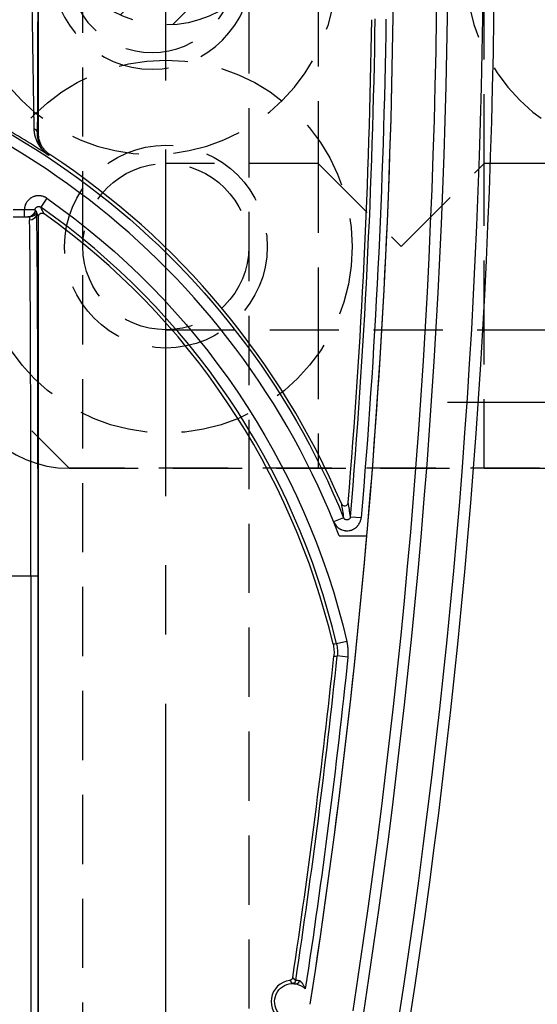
# Model space of a CAD drawing. Extents: x 2651 to 11825, y -3833 to 1075.
# Tile 319 of 656: x 4129 to 4147, y 448 to 484. Entities that reach past the tile are written whole.
import ezdxf

# ---------------------------------------------------------------- set-up
doc = ezdxf.new("R2010")
doc.units = 0
doc.header["$LTSCALE"] = 10
for name, pattern in [('CENTER', [2, 1.25, -0.25, 0.25, -0.25]), ('DASHED', [0.75, 0.5, -0.25]), ('HIDDEN', [0.375, 0.25, -0.125])]:
    doc.linetypes.add(name, pattern=pattern)
doc.layers.get('0').update_dxf_attribs({"linetype": 'CONTINUOUS'})
doc.layers.get('Defpoints').update_dxf_attribs({"linetype": 'CONTINUOUS'})
for name, color, linetype in [('1', 7, 'CONTINUOUS'), ('111', 7, 'CONTINUOUS'), ('204', 7, 'CONTINUOUS'), ('COOL', 150, 'HIDDEN'), ('DIM', 3, 'CONTINUOUS'), ('LAYER_103', 7, 'CONTINUOUS')]:
    doc.layers.add(name, color=color, linetype=linetype)
doc.styles.get("Standard").update_dxf_attribs({"font": 'romans.shx'})
doc.dimstyles.new('MM& INCH5', dxfattribs={"dimtxt": 5, "dimasz": 2.5, "dimexe": 1, "dimexo": 0.5, "dimtad": 0, "dimrnd": 1.38778e-17, "dimzin": 9, "dimdsep": 46, "dimtxsty": 'Standard', "dimblk": 'CLOSED', "dimcen": 0, "dimclrd": 3, "dimclre": 3, "dimclrt": 3, "dimazin": 2, "dimtfac": 0.75, "dimtofl": 0, "dimtmove": 0, "dimatfit": 3, "dimfxl": 0, "dimtolj": 1, "dimarcsym": 0})

# ---------------------------------------------------------------- blocks, each defined once
blk = doc.blocks.new('DSD')
at = {"layer": '1', "color": 7, "linetype": 'Continuous'}
for p, q in [((503.222, 511.076), (503.222, 526.911)), ((502.312, 508.067), (502.711, 508.067)), ((503.222, 464.844), (503.222, 508.076))]:
    blk.add_line(p, q, dxfattribs=at)
at = {"layer": '1', "color": 252, "linetype": 'Continuous'}
for p, q in [((503.222, 511.076), (503.189, 511.058)), ((503.586, 510.294), (503.63, 510.319)), ((503.526, 508.737), (503.303, 508.419)), ((502.711, 508.326), (502.312, 508.326)), ((502.711, 508.067), (502.711, 508.326)), ((514.243, 497.209), (513.883, 497.063)), ((514.492, 497.247), (514.879, 497.214)), ((501.969, 495.113), (502.947, 495.113)), ((502.947, 495.113), (502.947, 477.638)), ((502.947, 495.113), (503.206, 495.113)), ((503.206, 477.638), (503.206, 495.113)), ((514.366, 492.744), (513.988, 492.655)), ((514.402, 492.182), (514.015, 492.223))]:
    blk.add_line(p, q, dxfattribs=at)
at = {"layer": '1', "color": 110, "linetype": 'Continuous'}
blk.add_line((514.084, 496.554), (515.084, 496.554), dxfattribs=at)
at = {"layer": '1', "color": 252, "linetype": 'Continuous', "extrusion": (0, 0, -1)}
for centre, radius, start, end in [((-258.538, 518.994), 259.469, 171.21206, 188.78794), ((-258.538, 518.994), 257.265, 180.84383, 184.85635), ((-487.959, 486.516), 28.376, 96.2147, 157.8612), ((-487.959, 486.516), 27.132, 125.0137, 166.7286), ((-258.538, 518.994), 257.265, 185.98213, 188.67217)]:
    blk.add_arc(centre, radius, start, end, dxfattribs=at)
at = {"layer": '1', "color": 252, "linetype": 'Continuous'}
for centre, radius, start, end in [((258.538, 518.994), 260.764, 351.21206, 8.78754), ((258.538, 518.994), 257.526, 351.21206, 8.78794), ((258.538, 518.994), 256.876, 355.14365, 359.15617), ((487.959, 486.516), 26.743, 13.2714, 54.9863), ((258.538, 518.994), 256.876, 351.38336, 354.01787)]:
    blk.add_arc(centre, radius, start, end, dxfattribs=at)
at = {"layer": '1', "color": 7, "linetype": 'Continuous', "extrusion": (0, 0, -1)}
for centre, radius, start, end in [((-258.538, 518.994), 261.153, 171.21206, 188.78794), ((-258.538, 518.994), 259.08, 171.21206, 188.78794), ((-512.4, 479.749), 0.648, 276.418, 102.0087), ((-512.4, 479.749), 0.648, 102.0087, 135.4131)]:
    blk.add_arc(centre, radius, start, end, dxfattribs=at)
at = {"layer": '1', "color": 110, "linetype": 'Continuous'}
for centre, radius, start, end in [((258.538, 518.994), 257.526, 351.21206, 0), ((487.959, 486.516), 27.988, 21.018, 83.7852)]:
    blk.add_arc(centre, radius, start, end, dxfattribs=at)
at = {"layer": '1', "color": 7, "linetype": 'Continuous'}
for centre, radius, start, end in [((258.538, 518.994), 256.753, 355.25578, 359.1496), ((487.959, 486.516), 28.454, 56.6874, 60.8315), ((487.959, 486.516), 28.499, 23.1464, 56.6401), ((487.959, 486.516), 26.62, 13.3184, 54.4749), ((258.538, 518.994), 256.753, 351.40512, 354.0132), ((512.4, 479.749), 0.772, 97.6644, 243.8079)]:
    blk.add_arc(centre, radius, start, end, dxfattribs=at)
at = {"layer": '1', "color": 252, "linetype": 'Continuous', "extrusion": (0, 0, -1)}
for centre, major_axis, ratio, start_param, end_param in [((502.93, 511.058), (0.259, -0.002), 0.892611, 5.202832, 6.273506), ((502.841, 508.326), (0, -0.259), 0.999989, 4.746385, 6.283185), ((502.897, 508.203), (-0.259, -0.008), 0.990677, 3.173626, 4.743828), ((502.905, 508.326), (0, -0.259), 0.999977, 4.993749, 6.283185), ((512.387, 480.528), (0.0975, 0.0853), 0.999984, 0.869298, 2.272295)]:
    blk.add_ellipse(centre, major_axis=major_axis, ratio=ratio, start_param=start_param, end_param=end_param, dxfattribs=at)
at = {"layer": '1', "color": 252, "linetype": 'Continuous'}
blk.add_ellipse((503.149, 495.113), major_axis=(0, 13.213), ratio=0.004363, start_param=4.712389, end_param=6.146594, dxfattribs=at)
at = {"layer": '1', "color": 7, "linetype": 'Continuous'}
blk.add_ellipse((502.89, 495.113), major_axis=(0, 12.954), ratio=0.004451, start_param=4.712389, end_param=6.146594, dxfattribs=at)
at = {"layer": '1', "color": 7, "linetype": 'Continuous', "extrusion": (0, 0, -1)}
blk.add_ellipse((512.562, 480.509), major_axis=(-0.027, -0.127), ratio=0.659458, start_param=4.670772, end_param=6.277381, dxfattribs=at)
at = {"layer": '1', "color": 7, "linetype": 'Continuous'}
for points, knots in [([(502.947, 518.039), (502.95, 517.867), (502.955, 517.524), (502.961, 517.183), (502.964, 516.97), (502.965, 516.927), (502.966, 516.842), (502.968, 516.715), (502.97, 516.589), (502.974, 516.338), (502.979, 516.006), (502.987, 515.517), (502.992, 515.197), (502.997, 514.88), (503, 514.724), (503.002, 514.549), (503.003, 514.53), (503.003, 514.491), (503.004, 514.433), (503.006, 514.299), (503.008, 514.186), (503.012, 513.962), (503.017, 513.67), (503.021, 513.391), (503.025, 513.118), (503.028, 512.985), (503.031, 512.79), (503.032, 512.726), (503.033, 512.647), (503.033, 512.631), (503.034, 512.6), (503.034, 512.553), (503.037, 512.384), (503.039, 512.238), (503.043, 512.014), (503.044, 511.907), (503.047, 511.754), (503.047, 511.704), (503.048, 511.644), (503.048, 511.632), (503.049, 511.608), (503.049, 511.573), (503.051, 511.446), (503.052, 511.34), (503.053, 511.261)], [0, 0, 0, 0, 0.0625, 0.125, 0.125, 0.140625, 0.140625, 0.15625, 0.1875, 0.1875, 0.25, 0.3125, 0.375, 0.375, 0.4375, 0.4375, 0.445312, 0.445312, 0.453125, 0.46875, 0.5, 0.5, 0.5625, 0.625, 0.625, 0.6875, 0.6875, 0.71875, 0.71875, 0.726562, 0.726562, 0.734375, 0.75, 0.8125, 0.8125, 0.875, 0.875, 0.90625, 0.90625, 0.914062, 0.914062, 0.921875, 0.9375, 1, 1, 1, 1]), ([(503.053, 511.261), (503.054, 511.208), (503.059, 511.156), (503.074, 511.056), (503.085, 511.007), (503.112, 510.912), (503.128, 510.867), (503.166, 510.779), (503.187, 510.736), (503.234, 510.655), (503.26, 510.616), (503.301, 510.56), (503.323, 510.533), (503.346, 510.506), (503.361, 510.489), (503.369, 510.481), (503.408, 510.438), (503.442, 510.407), (503.494, 510.362), (503.521, 510.341), (503.553, 510.317), (503.569, 510.306), (503.577, 510.3), (503.586, 510.294)], [0, 0, 0, 0, 0.125, 0.125, 0.25, 0.25, 0.375, 0.375, 0.5, 0.5, 0.625, 0.625, 0.6875, 0.71875, 0.71875, 0.75, 0.75, 0.875, 0.875, 0.9375, 0.96875, 0.984375, 1, 1, 1, 1]), ([(503.587, 510.293), (503.583, 510.296), (503.58, 510.299), (503.576, 510.301), (503.572, 510.304), (503.561, 510.312), (503.536, 510.33), (503.516, 510.347), (503.476, 510.381), (503.45, 510.406), (503.42, 510.439), (503.409, 510.452), (503.386, 510.48), (503.369, 510.501), (503.338, 510.545), (503.299, 510.606), (503.268, 510.673), (503.24, 510.743), (503.228, 510.78), (503.208, 510.855), (503.201, 510.894), (503.191, 510.974), (503.188, 511.016), (503.189, 511.058)], [0, 0, 0, 0, 0.007813, 0.007813, 0.015625, 0.03125, 0.0625, 0.125, 0.125, 0.25, 0.25, 0.28125, 0.3125, 0.375, 0.375, 0.5, 0.625, 0.625, 0.75, 0.75, 0.875, 0.875, 1, 1, 1, 1]), ([(503.63, 510.319), (503.599, 510.34), (503.539, 510.385), (503.486, 510.436), (503.448, 510.477), (503.436, 510.492), (503.418, 510.514), (503.412, 510.521), (503.401, 510.536), (503.373, 510.574), (503.329, 510.645), (503.298, 510.713), (503.281, 510.756), (503.277, 510.765), (503.271, 510.783), (503.268, 510.792), (503.259, 510.818), (503.254, 510.836), (503.241, 510.891), (503.227, 510.964), (503.222, 511.039), (503.222, 511.076)], [0, 0, 0, 0, 0.125, 0.25, 0.25, 0.3125, 0.3125, 0.34375, 0.34375, 0.375, 0.5, 0.625, 0.625, 0.65625, 0.65625, 0.6875, 0.6875, 0.75, 0.75, 0.875, 1, 1, 1, 1]), ([(503.103, 508.317), (503.098, 508.317), (503.094, 508.317), (503.089, 508.318), (503.084, 508.318), (503.079, 508.318), (503.075, 508.318), (503.07, 508.318), (503.065, 508.318), (503.061, 508.318), (503.056, 508.318), (503.051, 508.319), (503.047, 508.319), (503.042, 508.319), (503.037, 508.319), (503.019, 508.319), (503.003, 508.32), (502.967, 508.321), (502.948, 508.321), (502.921, 508.322), (502.916, 508.322), (502.905, 508.322), (502.888, 508.323), (502.86, 508.323), (502.836, 508.324), (502.818, 508.324), (502.812, 508.324), (502.799, 508.324), (502.793, 508.325), (502.762, 508.325), (502.737, 508.326), (502.711, 508.326)], [0, 0, 0, 0, 0.0625, 0.0625, 0.09375, 0.09375, 0.125, 0.125, 0.25, 0.25, 0.28125, 0.28125, 0.3125, 0.3125, 0.375, 0.375, 0.5, 0.5, 0.625, 0.625, 0.65625, 0.65625, 0.6875, 0.75, 0.8125, 0.8125, 0.84375, 0.84375, 0.875, 0.875, 1, 1, 1, 1]), ([(503.1, 508.317), (503.1, 508.323), (503.101, 508.335), (503.104, 508.346), (503.106, 508.353), (503.107, 508.358), (503.109, 508.362), (503.113, 508.37), (503.117, 508.378), (503.121, 508.384), (503.124, 508.388), (503.127, 508.392), (503.129, 508.396), (503.134, 508.401), (503.142, 508.409), (503.151, 508.417), (503.158, 508.421), (503.162, 508.424), (503.166, 508.426), (503.174, 508.43), (503.182, 508.434), (503.189, 508.436), (503.193, 508.437), (503.198, 508.439), (503.203, 508.44), (503.21, 508.441), (503.221, 508.443), (503.233, 508.442), (503.24, 508.442), (503.245, 508.441), (503.25, 508.441), (503.259, 508.439), (503.267, 508.437), (503.274, 508.434), (503.279, 508.433), (503.283, 508.431), (503.287, 508.429), (503.294, 508.425), (503.299, 508.422), (503.303, 508.419)], [0, 0, 0, 0, 0.0625, 0.125, 0.125, 0.15625, 0.15625, 0.1875, 0.25, 0.25, 0.28125, 0.28125, 0.3125, 0.3125, 0.375, 0.4375, 0.4375, 0.46875, 0.46875, 0.5, 0.5625, 0.5625, 0.59375, 0.59375, 0.625, 0.625, 0.6875, 0.75, 0.75, 0.78125, 0.78125, 0.8125, 0.875, 0.875, 0.90625, 0.90625, 0.9375, 0.9375, 1, 1, 1, 1]), ([(503.157, 508.203), (503.156, 508.211), (503.156, 508.217), (503.156, 508.23), (503.156, 508.235), (503.158, 508.241), (503.151, 508.25), (503.161, 508.249), (503.154, 508.254)], [0, 0, 0, 0, 0.25, 0.25, 0.5, 0.5, 0.75, 1, 1, 1, 1]), ([(503.222, 508.076), (503.222, 508.082), (503.223, 508.094), (503.225, 508.105), (503.228, 508.113), (503.229, 508.117), (503.231, 508.122), (503.234, 508.13), (503.238, 508.138), (503.242, 508.145), (503.245, 508.149), (503.247, 508.153), (503.25, 508.156), (503.255, 508.162), (503.263, 508.171), (503.272, 508.178), (503.279, 508.183), (503.283, 508.186), (503.287, 508.188), (503.295, 508.193), (503.303, 508.196), (503.311, 508.199), (503.315, 508.2), (503.32, 508.201), (503.324, 508.202), (503.332, 508.204), (503.343, 508.205), (503.355, 508.205), (503.363, 508.205), (503.368, 508.204), (503.373, 508.204), (503.381, 508.202), (503.39, 508.2), (503.397, 508.197), (503.402, 508.195), (503.406, 508.193), (503.41, 508.191), (503.417, 508.188), (503.422, 508.185), (503.427, 508.181)], [0, 0, 0, 0, 0.0625, 0.125, 0.125, 0.15625, 0.15625, 0.1875, 0.25, 0.25, 0.28125, 0.28125, 0.3125, 0.3125, 0.375, 0.4375, 0.4375, 0.46875, 0.46875, 0.5, 0.5625, 0.5625, 0.59375, 0.59375, 0.625, 0.625, 0.6875, 0.75, 0.75, 0.78125, 0.78125, 0.8125, 0.875, 0.875, 0.90625, 0.90625, 0.9375, 0.9375, 1, 1, 1, 1]), ([(502.711, 508.067), (502.72, 508.067), (502.728, 508.067), (502.741, 508.067), (502.746, 508.067), (502.751, 508.067), (502.755, 508.067), (502.773, 508.067), (502.765, 508.067), (502.785, 508.067), (502.774, 508.067), (502.801, 508.067), (502.783, 508.067), (502.819, 508.067), (502.793, 508.067), (502.828, 508.067), (502.802, 508.067), (502.834, 508.067), (502.812, 508.067), (502.841, 508.067), (502.821, 508.067), (502.844, 508.067), (502.83, 508.067), (502.845, 508.067), (502.84, 508.067)], [0, 0, 0, 0, 0.125, 0.125, 0.1875, 0.1875, 0.25, 0.3125, 0.3125, 0.375, 0.375, 0.5, 0.5, 0.625, 0.625, 0.6875, 0.6875, 0.75, 0.75, 0.875, 0.875, 0.9375, 0.9375, 1, 1, 1, 1]), ([(502.841, 508.067), (502.849, 508.067), (502.859, 508.067), (502.88, 508.067), (502.892, 508.067), (502.905, 508.067)], [0, 0, 0, 0, 0.5, 0.5, 1, 1, 1, 1]), ([(502.904, 508.067), (502.909, 508.068), (502.906, 508.061), (502.905, 508.055), (502.905, 508.05), (502.904, 508.046), (502.902, 508.032), (502.901, 508.026), (502.9, 508.013), (502.899, 508.007), (502.898, 507.984), (502.897, 507.966), (502.897, 507.946)], [0, 0, 0, 0, 0.125, 0.25, 0.25, 0.5, 0.5, 0.625, 0.625, 0.75, 0.75, 1, 1, 1, 1]), ([(514.164, 497.718), (514.176, 497.698), (514.2, 497.66), (514.257, 497.639), (514.313, 497.639), (514.382, 497.668), (514.401, 497.725), (514.412, 497.758)], [0, 0, 0, 0, 0.20527, 0.387397, 0.502822, 0.700563, 1, 1, 1, 1]), ([(514.492, 497.247), (514.491, 497.24), (514.49, 497.233), (514.488, 497.223), (514.486, 497.219), (514.484, 497.213), (514.483, 497.208), (514.478, 497.199), (514.475, 497.193), (514.469, 497.184), (514.467, 497.18), (514.463, 497.176), (514.46, 497.172), (514.453, 497.164), (514.447, 497.16), (514.439, 497.153), (514.435, 497.151), (514.43, 497.147), (514.426, 497.145), (514.417, 497.14), (514.41, 497.137), (514.401, 497.134), (514.396, 497.133), (514.39, 497.131), (514.385, 497.131), (514.375, 497.129), (514.368, 497.129), (514.358, 497.129), (514.353, 497.129), (514.347, 497.13), (514.342, 497.13), (514.332, 497.132), (514.325, 497.134), (514.316, 497.138), (514.311, 497.139), (514.306, 497.142), (514.302, 497.144), (514.293, 497.149), (514.287, 497.153), (514.276, 497.162), (514.27, 497.167), (514.261, 497.178), (514.252, 497.19), (514.246, 497.203), (514.243, 497.209)], [0, 0, 0, 0, 0.0625, 0.0625, 0.09375, 0.09375, 0.125, 0.125, 0.1875, 0.1875, 0.21875, 0.21875, 0.25, 0.25, 0.3125, 0.3125, 0.34375, 0.34375, 0.375, 0.375, 0.4375, 0.4375, 0.46875, 0.46875, 0.5, 0.5, 0.5625, 0.5625, 0.59375, 0.59375, 0.625, 0.625, 0.6875, 0.6875, 0.71875, 0.71875, 0.75, 0.75, 0.8125, 0.8125, 0.875, 0.875, 0.9375, 1, 1, 1, 1]), ([(512.408, 480.623), (512.407, 480.616), (512.404, 480.602), (512.399, 480.59), (512.394, 480.581), (512.392, 480.577), (512.389, 480.571), (512.383, 480.563), (512.376, 480.555), (512.369, 480.548), (512.365, 480.545), (512.361, 480.541), (512.352, 480.534), (512.343, 480.529), (512.335, 480.525), (512.33, 480.523), (512.324, 480.52), (512.314, 480.517), (512.304, 480.515), (512.297, 480.514)], [0, 0, 0, 0, 0.125, 0.25, 0.25, 0.3125, 0.3125, 0.375, 0.5, 0.5, 0.5625, 0.5625, 0.625, 0.75, 0.75, 0.8125, 0.8125, 0.875, 1, 1, 1, 1]), ([(512.647, 480.496), (512.637, 480.498), (512.627, 480.5), (512.613, 480.503), (512.609, 480.503), (512.604, 480.504), (512.599, 480.505), (512.594, 480.505), (512.586, 480.506), (512.569, 480.508), (512.556, 480.508), (512.552, 480.508), (512.547, 480.508), (512.542, 480.508), (512.538, 480.508), (512.533, 480.508), (512.528, 480.508), (512.523, 480.508), (512.519, 480.506), (512.514, 480.508)], [0, 0, 0, 0, 0.125, 0.125, 0.1875, 0.1875, 0.21875, 0.21875, 0.25, 0.375, 0.5, 0.5, 0.5625, 0.5625, 0.625, 0.625, 0.75, 0.875, 1, 1, 1, 1]), ([(512.862, 480.203), (512.851, 480.23), (512.847, 480.242), (512.84, 480.257), (512.837, 480.264), (512.83, 480.279), (512.827, 480.287), (512.816, 480.309), (512.808, 480.323), (512.792, 480.351), (512.784, 480.365), (512.771, 480.385), (512.766, 480.392), (512.759, 480.401), (512.757, 480.405), (512.752, 480.411), (512.749, 480.415), (512.737, 480.43), (512.727, 480.441), (512.711, 480.457), (512.705, 480.462), (512.697, 480.469), (512.694, 480.472), (512.689, 480.475), (512.685, 480.478), (512.677, 480.483), (512.668, 480.489), (512.659, 480.492), (512.655, 480.494), (512.65, 480.495), (512.646, 480.496)], [0, 0, 0, 0, 0.125, 0.125, 0.1875, 0.1875, 0.25, 0.25, 0.375, 0.375, 0.5, 0.5, 0.5625, 0.5625, 0.59375, 0.59375, 0.625, 0.625, 0.75, 0.75, 0.8125, 0.8125, 0.84375, 0.84375, 0.875, 0.875, 0.9375, 0.96875, 0.96875, 1, 1, 1, 1]), ([(512.39, 480.397), (512.395, 480.397), (512.399, 480.398), (512.404, 480.397), (512.409, 480.397), (512.413, 480.397), (512.418, 480.397), (512.423, 480.397), (512.427, 480.397), (512.446, 480.395), (512.463, 480.394), (512.476, 480.392), (512.481, 480.392), (512.491, 480.39), (512.506, 480.388), (512.523, 480.385), (512.535, 480.382)], [0, 0, 0, 0, 0.125, 0.25, 0.375, 0.375, 0.4375, 0.4375, 0.5, 0.625, 0.75, 0.75, 0.8125, 0.8125, 0.875, 1, 1, 1, 1])]:
    blk.add_open_spline(points, degree=3, knots=knots, dxfattribs=at)
at = {"layer": '1', "color": 252, "linetype": 'Continuous'}
for points, knots in [([(503.189, 511.058), (503.189, 511.139), (503.19, 511.225), (503.191, 511.41), (503.192, 511.508), (503.193, 511.714), (503.194, 511.932), (503.196, 512.171), (503.196, 512.327), (503.196, 512.374), (503.197, 512.422), (503.197, 512.454), (503.197, 512.47), (503.197, 512.551), (503.197, 512.617), (503.198, 512.817), (503.199, 512.954), (503.2, 513.235), (503.201, 513.523), (503.201, 513.824), (503.202, 514.055), (503.202, 514.172), (503.202, 514.31), (503.203, 514.37), (503.203, 514.409), (503.203, 514.429), (503.203, 514.61), (503.203, 514.772), (503.204, 515.099), (503.205, 515.43), (503.205, 515.935), (503.206, 516.278), (503.206, 516.538), (503.206, 516.669), (503.206, 516.8), (503.206, 516.888), (503.206, 516.932), (503.206, 517.153), (503.206, 517.506), (503.206, 517.861), (503.206, 518.039)], [0, 0, 0, 0, 0.0625, 0.0625, 0.125, 0.125, 0.1875, 0.25, 0.25, 0.265625, 0.273438, 0.273438, 0.28125, 0.28125, 0.3125, 0.3125, 0.375, 0.375, 0.4375, 0.5, 0.5, 0.53125, 0.546875, 0.554688, 0.554688, 0.5625, 0.5625, 0.625, 0.625, 0.6875, 0.75, 0.8125, 0.8125, 0.84375, 0.859375, 0.859375, 0.875, 0.875, 0.9375, 1, 1, 1, 1]), ([(503.526, 508.737), (503.507, 508.751), (503.487, 508.763), (503.461, 508.776), (503.45, 508.781), (503.429, 508.791), (503.413, 508.797), (503.38, 508.809), (503.358, 508.815), (503.324, 508.822), (503.312, 508.824), (503.295, 508.827), (503.283, 508.828), (503.248, 508.831), (503.196, 508.831), (503.15, 508.825), (503.121, 508.82), (503.116, 508.818), (503.104, 508.816), (503.087, 508.811), (503.07, 508.806), (503.038, 508.795), (503.016, 508.786), (502.985, 508.77), (502.975, 508.765), (502.96, 508.756), (502.955, 508.753), (502.945, 508.746), (502.921, 508.73), (502.88, 508.698), (502.847, 508.664), (502.829, 508.642), (502.825, 508.637), (502.818, 508.628), (502.807, 508.614), (502.797, 508.6), (502.779, 508.57), (502.768, 508.55), (502.753, 508.518), (502.749, 508.507), (502.742, 508.491), (502.74, 508.485), (502.737, 508.474), (502.728, 508.447), (502.716, 508.396), (502.712, 508.349), (502.711, 508.326)], [0, 0, 0, 0, 0.0625, 0.0625, 0.078125, 0.09375, 0.125, 0.125, 0.1875, 0.1875, 0.21875, 0.21875, 0.234375, 0.25, 0.3125, 0.375, 0.375, 0.390625, 0.390625, 0.40625, 0.4375, 0.4375, 0.5, 0.5, 0.53125, 0.53125, 0.546875, 0.546875, 0.5625, 0.625, 0.6875, 0.6875, 0.703125, 0.703125, 0.71875, 0.75, 0.75, 0.8125, 0.8125, 0.84375, 0.84375, 0.859375, 0.859375, 0.875, 0.9375, 1, 1, 1, 1]), ([(513.883, 497.063), (513.894, 497.036), (513.92, 496.985), (513.954, 496.938), (513.978, 496.911), (513.983, 496.906), (513.993, 496.895), (514.008, 496.88), (514.025, 496.866), (514.058, 496.838), (514.082, 496.822), (514.113, 496.804), (514.12, 496.801), (514.132, 496.794), (514.152, 496.785), (514.172, 496.776), (514.212, 496.762), (514.24, 496.754), (514.276, 496.747), (514.283, 496.746), (514.297, 496.744), (514.319, 496.742), (514.34, 496.74), (514.383, 496.74), (514.412, 496.742), (514.448, 496.747), (514.455, 496.748), (514.469, 496.751), (514.49, 496.756), (514.511, 496.762), (514.552, 496.775), (514.578, 496.786), (514.611, 496.803), (514.617, 496.807), (514.629, 496.814), (514.648, 496.825), (514.666, 496.837), (514.7, 496.864), (514.721, 496.883), (514.746, 496.909), (514.751, 496.915), (514.76, 496.926), (514.774, 496.942), (514.787, 496.96), (514.811, 496.996), (514.824, 497.021), (514.839, 497.054), (514.842, 497.061), (514.847, 497.074), (514.855, 497.095), (514.861, 497.115), (514.872, 497.157), (514.877, 497.185), (514.879, 497.214)], [0, 0, 0, 0, 0.0625, 0.125, 0.125, 0.140625, 0.140625, 0.15625, 0.1875, 0.1875, 0.25, 0.25, 0.265625, 0.265625, 0.28125, 0.3125, 0.3125, 0.375, 0.375, 0.390625, 0.390625, 0.40625, 0.4375, 0.4375, 0.5, 0.5, 0.515625, 0.515625, 0.53125, 0.5625, 0.5625, 0.625, 0.625, 0.640625, 0.640625, 0.65625, 0.6875, 0.6875, 0.75, 0.75, 0.765625, 0.765625, 0.78125, 0.8125, 0.8125, 0.875, 0.875, 0.890625, 0.890625, 0.90625, 0.9375, 0.9375, 1, 1, 1, 1])]:
    blk.add_open_spline(points, degree=3, knots=knots, dxfattribs=at)
at = {"layer": '1', "color": 7, "linetype": 'Continuous'}
for points in [[(503.154, 508.254), (503.134, 508.275), (503.116, 508.296), (503.1, 508.317)], [(513.863, 492.648), (513.872, 492.612), (513.886, 492.541), (513.897, 492.433), (513.9, 492.324), (513.895, 492.251), (513.891, 492.215)], [(513.988, 492.655), (513.996, 492.619), (514.01, 492.548), (514.021, 492.44), (514.024, 492.332), (514.019, 492.259), (514.015, 492.223)]]:
    blk.add_open_spline(points, degree=3, dxfattribs=at)
at = {"layer": '1', "color": 252, "linetype": 'Continuous'}
for points in [[(503.157, 508.203), (503.178, 508.161), (503.2, 508.118), (503.222, 508.076)], [(503.427, 508.181), (503.386, 508.261), (503.345, 508.34), (503.303, 508.419)], [(514.164, 497.718), (514.19, 497.551), (514.217, 497.382), (514.243, 497.209)], [(514.492, 497.247), (514.466, 497.421), (514.439, 497.591), (514.412, 497.758)], [(513.988, 492.655), (513.946, 492.653), (513.905, 492.651), (513.863, 492.648)], [(514.402, 492.182), (514.407, 492.23), (514.413, 492.324), (514.41, 492.465), (514.395, 492.605), (514.377, 492.698), (514.366, 492.744)], [(513.891, 492.215), (513.933, 492.217), (513.974, 492.22), (514.015, 492.223)], [(512.297, 480.514), (512.329, 480.477), (512.359, 480.438), (512.389, 480.398)], [(512.515, 480.508), (512.497, 480.528), (512.462, 480.567), (512.426, 480.605), (512.408, 480.623)]]:
    blk.add_open_spline(points, degree=3, dxfattribs=at)
blk = doc.blocks.new('*D109')
at = {"layer": 'Defpoints', "color": 0}
for p in [(4086.684, 927.642), (4086.684, 894.882), (4171.684, 387.642)]:
    blk.add_point(p, dxfattribs=at)
at = {"layer": 'DIM', "color": 3, "lineweight": -2}
blk.add_line((4086.684, 895.382), (4086.684, 927.642), dxfattribs=at)
at = {"layer": 'DIM', "color": 3, "insert": (4086.684, 948.624), "char_height": 5, "attachment_point": 5, "rotation": 90}
blk.add_mtext('\\A1;85 [3.346]', dxfattribs=at)
blk = doc.blocks.new('_Closed')
at = {"color": 0, "linetype": 'ByBlock', "lineweight": -2}
for p, q in [((-1, 0.167), (0, 0)), ((-1, 0.167), (-1, -0.167)), ((0, 0), (-1, -0.167)), ((0, 0), (-1, 0))]:
    blk.add_line(p, q, dxfattribs=at)
blk = doc.blocks.new('*D110')
at = {"layer": 'Defpoints', "color": 0}
for p in [(4064.684, 927.642), (4064.684, 906.842), (4171.684, 387.642)]:
    blk.add_point(p, dxfattribs=at)
at = {"layer": 'DIM', "color": 3, "lineweight": -2}
blk.add_line((4064.684, 907.342), (4064.684, 927.642), dxfattribs=at)
at = {"layer": 'DIM', "color": 3, "insert": (4064.684, 950.648), "char_height": 5, "attachment_point": 5, "rotation": 90}
blk.add_mtext('\\A1;107 [4.213]', dxfattribs=at)
blk = doc.blocks.new('*D111')
at = {"layer": 'Defpoints', "color": 0}
for p in [(4051.684, 927.642), (4051.684, 912.642), (4171.684, 387.642)]:
    blk.add_point(p, dxfattribs=at)
at = {"layer": 'DIM', "color": 3, "lineweight": -2}
blk.add_line((4051.684, 913.142), (4051.684, 927.642), dxfattribs=at)
at = {"layer": 'DIM', "color": 3, "insert": (4051.684, 950.648), "char_height": 5, "attachment_point": 5, "rotation": 90}
blk.add_mtext('\\A1;120 [4.724]', dxfattribs=at)
blk = doc.blocks.new('*D112')
at = {"layer": 'Defpoints', "color": 0}
for p in [(3974.684, 927.642), (3974.684, 892.822), (4171.684, 387.642)]:
    blk.add_point(p, dxfattribs=at)
at = {"layer": 'DIM', "color": 3, "lineweight": -2}
blk.add_line((3974.684, 893.322), (3974.684, 927.642), dxfattribs=at)
at = {"layer": 'DIM', "color": 3, "insert": (3974.684, 950.648), "char_height": 5, "attachment_point": 5, "rotation": 90}
blk.add_mtext('\\A1;197 [7.756]', dxfattribs=at)
blk = doc.blocks.new('*D113')
at = {"layer": 'Defpoints', "color": 0}
for p in [(3966.684, 927.642), (3971.684, 807.17), (4171.684, 387.642)]:
    blk.add_point(p, dxfattribs=at)
at = {"layer": 'DIM', "color": 3, "lineweight": -2}
for p, q in [((3966.684, 922.642), (3966.684, 927.642)), ((3971.684, 917.642), (3966.684, 922.642)), ((3971.684, 807.67), (3971.684, 917.642))]:
    blk.add_line(p, q, dxfattribs=at)
at = {"layer": 'DIM', "color": 3, "insert": (3966.684, 951.005), "char_height": 5, "attachment_point": 5, "rotation": 90}
blk.add_mtext('\\A1;200 [7.874]', dxfattribs=at)
blk = doc.blocks.new('*D114')
at = {"layer": 'Defpoints', "color": 0}
for p in [(3931.684, 927.642), (3931.684, 912.642), (4171.684, 387.642)]:
    blk.add_point(p, dxfattribs=at)
at = {"layer": 'DIM', "color": 3, "lineweight": -2}
blk.add_line((3931.684, 913.142), (3931.684, 927.642), dxfattribs=at)
at = {"layer": 'DIM', "color": 3, "insert": (3931.684, 951.005), "char_height": 5, "attachment_point": 5, "rotation": 90}
blk.add_mtext('\\A1;240 [9.449]', dxfattribs=at)
blk = doc.blocks.new('*D115')
at = {"layer": 'Defpoints', "color": 0}
for p in [(3896.684, 927.642), (3896.684, 910.642), (4171.684, 387.642)]:
    blk.add_point(p, dxfattribs=at)
at = {"layer": 'DIM', "color": 3, "lineweight": -2}
blk.add_line((3896.684, 911.142), (3896.684, 927.642), dxfattribs=at)
at = {"layer": 'DIM', "color": 3, "insert": (3896.684, 953.386), "char_height": 5, "attachment_point": 5, "rotation": 90}
blk.add_mtext('\\A1;275 [10.827]', dxfattribs=at)
blk = doc.blocks.new('*D122')
at = {"layer": 'Defpoints', "color": 0}
for p in [(3881.004, 912.642), (3898.684, 912.642), (4171.684, 387.642)]:
    blk.add_point(p, dxfattribs=at)
at = {"layer": 'DIM', "color": 3, "lineweight": -2}
blk.add_line((3898.184, 912.642), (3881.004, 912.642), dxfattribs=at)
at = {"layer": 'DIM', "color": 3, "insert": (3855.26, 912.642), "char_height": 5, "attachment_point": 5}
blk.add_mtext('\\A1;525 [20.669]', dxfattribs=at)
blk = doc.blocks.new('*D123')
at = {"layer": 'Defpoints', "color": 0}
for p in [(3857.842, 862.642), (3869.984, 862.642), (4171.684, 387.642)]:
    blk.add_point(p, dxfattribs=at)
at = {"layer": 'DIM', "color": 3, "lineweight": -2}
blk.add_line((3869.484, 862.642), (3857.842, 862.642), dxfattribs=at)
at = {"layer": 'DIM', "color": 3, "insert": (3832.098, 862.642), "char_height": 5, "attachment_point": 5}
blk.add_mtext('\\A1;475 [18.701]', dxfattribs=at)
blk = doc.blocks.new('*D124')
at = {"layer": 'Defpoints', "color": 0}
for p in [(3941.504, 859.642), (3857.842, 854.642), (4171.684, 387.642)]:
    blk.add_point(p, dxfattribs=at)
at = {"layer": 'DIM', "color": 3, "lineweight": -2}
for p, q in [((3867.842, 859.642), (3862.842, 854.642)), ((3941.004, 859.642), (3867.842, 859.642)), ((3862.842, 854.642), (3857.842, 854.642))]:
    blk.add_line(p, q, dxfattribs=at)
at = {"layer": 'DIM', "color": 3, "insert": (3832.098, 854.642), "char_height": 5, "attachment_point": 5}
blk.add_mtext('\\A1;472 [18.583]', dxfattribs=at)
blk = doc.blocks.new('*D125')
at = {"layer": 'Defpoints', "color": 0}
for p in [(3870.047, 797.642), (3962.156, 797.642), (4171.684, 387.642)]:
    blk.add_point(p, dxfattribs=at)
at = {"layer": 'DIM', "color": 3, "lineweight": -2}
blk.add_line((3961.656, 797.642), (3870.047, 797.642), dxfattribs=at)
at = {"layer": 'DIM', "color": 3, "insert": (3844.303, 797.642), "char_height": 5, "attachment_point": 5}
blk.add_mtext('\\A1;410 [16.142]', dxfattribs=at)
blk = doc.blocks.new('*D126')
at = {"layer": 'Defpoints', "color": 0}
for p in [(3870.047, 832.642), (4069.264, 832.642), (4171.684, 387.642)]:
    blk.add_point(p, dxfattribs=at)
at = {"layer": 'DIM', "color": 3, "lineweight": -2}
blk.add_line((4068.764, 832.642), (3870.047, 832.642), dxfattribs=at)
at = {"layer": 'DIM', "color": 3, "insert": (3846.684, 832.642), "char_height": 5, "attachment_point": 5}
blk.add_mtext('\\A1;445 [17.52]', dxfattribs=at)
blk = doc.blocks.new('*D127')
at = {"layer": 'Defpoints', "color": 0}
for p in [(3857.842, 879.642), (4071.444, 879.642), (4171.684, 387.642)]:
    blk.add_point(p, dxfattribs=at)
at = {"layer": 'DIM', "color": 3, "lineweight": -2}
blk.add_line((4070.944, 879.642), (3857.842, 879.642), dxfattribs=at)
at = {"layer": 'DIM', "color": 3, "insert": (3834.479, 879.642), "char_height": 5, "attachment_point": 5}
blk.add_mtext('\\A1;492 [19.37]', dxfattribs=at)
blk = doc.blocks.new('*D128')
at = {"layer": 'Defpoints', "color": 0}
for p in [(3857.842, 899.642), (4057.484, 899.642), (4171.684, 387.642)]:
    blk.add_point(p, dxfattribs=at)
at = {"layer": 'DIM', "color": 3, "lineweight": -2}
blk.add_line((4056.984, 899.642), (3857.842, 899.642), dxfattribs=at)
at = {"layer": 'DIM', "color": 3, "insert": (3832.098, 899.642), "char_height": 5, "attachment_point": 5}
blk.add_mtext('\\A1;512 [20.157]', dxfattribs=at)
blk = doc.blocks.new('*D129')
at = {"layer": 'Defpoints', "color": 0}
for p in [(3870.047, 743.242), (4076.434, 743.242), (4171.684, 387.642)]:
    blk.add_point(p, dxfattribs=at)
at = {"layer": 'DIM', "color": 3, "lineweight": -2}
blk.add_line((4075.934, 743.242), (3870.047, 743.242), dxfattribs=at)
at = {"layer": 'DIM', "color": 3, "insert": (3849.065, 743.242), "char_height": 5, "attachment_point": 5}
blk.add_mtext('\\A1;355.6 [14]', dxfattribs=at)
blk = doc.blocks.new('*D130')
at = {"layer": 'Defpoints', "color": 0}
for p in [(3870.047, 762.642), (3896.684, 762.642), (4171.684, 387.642)]:
    blk.add_point(p, dxfattribs=at)
at = {"layer": 'DIM', "color": 3, "lineweight": -2}
blk.add_line((3896.184, 762.642), (3870.047, 762.642), dxfattribs=at)
at = {"layer": 'DIM', "color": 3, "insert": (3844.303, 762.642), "char_height": 5, "attachment_point": 5}
blk.add_mtext('\\A1;375 [14.764]', dxfattribs=at)
blk = doc.blocks.new('*D131')
at = {"layer": 'Defpoints', "color": 0}
for p in [(3870.047, 719.642), (3896.684, 719.642), (4171.684, 387.642)]:
    blk.add_point(p, dxfattribs=at)
at = {"layer": 'DIM', "color": 3, "lineweight": -2}
blk.add_line((3896.184, 719.642), (3870.047, 719.642), dxfattribs=at)
at = {"layer": 'DIM', "color": 3, "insert": (3844.303, 719.642), "char_height": 5, "attachment_point": 5}
blk.add_mtext('\\A1;332 [13.071]', dxfattribs=at)
blk = doc.blocks.new('*D132')
at = {"layer": 'Defpoints', "color": 0}
for p in [(3870.047, 592.642), (3897.724, 592.642), (4171.684, 387.642)]:
    blk.add_point(p, dxfattribs=at)
at = {"layer": 'DIM', "color": 3, "lineweight": -2}
blk.add_line((3897.224, 592.642), (3870.047, 592.642), dxfattribs=at)
at = {"layer": 'DIM', "color": 3, "insert": (3846.684, 592.642), "char_height": 5, "attachment_point": 5}
blk.add_mtext('\\A1;205 [8.071]', dxfattribs=at)
blk = doc.blocks.new('*D133')
at = {"layer": 'Defpoints', "color": 0}
for p in [(4098.024, 590.842), (3870.047, 584.642), (4171.684, 387.642)]:
    blk.add_point(p, dxfattribs=at)
at = {"layer": 'DIM', "color": 3, "lineweight": -2}
for p, q in [((3880.047, 590.842), (3875.047, 584.642)), ((4097.524, 590.842), (3880.047, 590.842)), ((3875.047, 584.642), (3870.047, 584.642))]:
    blk.add_line(p, q, dxfattribs=at)
at = {"layer": 'DIM', "color": 3, "insert": (3851.446, 584.642), "char_height": 5, "attachment_point": 5}
blk.add_mtext('\\A1;203.2 [8]', dxfattribs=at)
blk = doc.blocks.new('*D134')
at = {"layer": 'Defpoints', "color": 0}
for p in [(3870.047, 612.642), (3896.684, 612.642), (4171.684, 387.642)]:
    blk.add_point(p, dxfattribs=at)
at = {"layer": 'DIM', "color": 3, "lineweight": -2}
blk.add_line((3896.184, 612.642), (3870.047, 612.642), dxfattribs=at)
at = {"layer": 'DIM', "color": 3, "insert": (3846.684, 612.642), "char_height": 5, "attachment_point": 5}
blk.add_mtext('\\A1;225 [8.858]', dxfattribs=at)
blk = doc.blocks.new('*D135')
at = {"layer": 'Defpoints', "color": 0}
for p in [(3870.047, 655.642), (3896.684, 655.642), (4171.684, 387.642)]:
    blk.add_point(p, dxfattribs=at)
at = {"layer": 'DIM', "color": 3, "lineweight": -2}
blk.add_line((3896.184, 655.642), (3870.047, 655.642), dxfattribs=at)
at = {"layer": 'DIM', "color": 3, "insert": (3844.303, 655.642), "char_height": 5, "attachment_point": 5}
blk.add_mtext('\\A1;268 [10.551]', dxfattribs=at)
blk = doc.blocks.new('*D136')
at = {"layer": 'Defpoints', "color": 0}
for p in [(3870.047, 562.642), (3896.684, 562.642), (4171.684, 387.642)]:
    blk.add_point(p, dxfattribs=at)
at = {"layer": 'DIM', "color": 3, "lineweight": -2}
blk.add_line((3896.184, 562.642), (3870.047, 562.642), dxfattribs=at)
at = {"layer": 'DIM', "color": 3, "insert": (3849.422, 562.642), "char_height": 5, "attachment_point": 5}
blk.add_mtext('\\A1;175 [6.89]', dxfattribs=at)
blk = doc.blocks.new('*D137')
at = {"layer": 'Defpoints', "color": 0}
for p in [(3870.047, 519.642), (3896.684, 519.642), (4171.684, 387.642)]:
    blk.add_point(p, dxfattribs=at)
at = {"layer": 'DIM', "color": 3, "lineweight": -2}
blk.add_line((3896.184, 519.642), (3870.047, 519.642), dxfattribs=at)
at = {"layer": 'DIM', "color": 3, "insert": (3847.041, 519.642), "char_height": 5, "attachment_point": 5}
blk.add_mtext('\\A1;132 [5.197]', dxfattribs=at)
blk = doc.blocks.new('*D138')
at = {"layer": 'Defpoints', "color": 0}
for p in [(3870.047, 455.642), (3896.684, 455.642), (4171.684, 387.642)]:
    blk.add_point(p, dxfattribs=at)
at = {"layer": 'DIM', "color": 3, "lineweight": -2}
blk.add_line((3896.184, 455.642), (3870.047, 455.642), dxfattribs=at)
at = {"layer": 'DIM', "color": 3, "insert": (3849.184, 455.642), "char_height": 5, "attachment_point": 5}
blk.add_mtext('\\A1;68 [2.677]', dxfattribs=at)
blk = doc.blocks.new('*D156')
at = {"layer": 'Defpoints', "color": 0}
for p in [(4095.484, 927.642), (4095.484, 766.102), (4171.684, 387.642)]:
    blk.add_point(p, dxfattribs=at)
at = {"layer": 'DIM', "color": 3, "lineweight": -2}
blk.add_line((4095.484, 766.602), (4095.484, 927.642), dxfattribs=at)
at = {"layer": 'DIM', "color": 3, "insert": (4095.484, 943.862), "char_height": 5, "attachment_point": 5, "rotation": 90}
blk.add_mtext('\\A1;76.2 [3]', dxfattribs=at)
blk = doc.blocks.new('*D157')
at = {"layer": 'Defpoints', "color": 0}
for p in [(4103.484, 927.642), (4096.684, 860.062), (4171.684, 387.642)]:
    blk.add_point(p, dxfattribs=at)
at = {"layer": 'DIM', "color": 3, "lineweight": -2}
for p, q in [((4103.484, 922.642), (4103.484, 927.642)), ((4096.684, 917.642), (4103.484, 922.642)), ((4096.684, 860.562), (4096.684, 917.642))]:
    blk.add_line(p, q, dxfattribs=at)
at = {"layer": 'DIM', "color": 3, "insert": (4103.484, 948.624), "char_height": 5, "attachment_point": 5, "rotation": 90}
blk.add_mtext('\\A1;75 [2.953]', dxfattribs=at)
blk = doc.blocks.new('A$C2C2739AE')
at = {"layer": '111', "color": 110, "linetype": 'Continuous'}
blk.add_line((-26.365, 85), (26.365, 85), dxfattribs=at)
at = {"layer": '111', "color": 110, "linetype": 'DASHED'}
blk.add_line((29.875, 82.38), (-29.875, 82.38), dxfattribs=at)
blk = doc.blocks.new('A$C5B154A66')
at = {"layer": 'COOL'}
h = blk.add_hatch(dxfattribs=at)
h.set_pattern_fill('ANSI31', color=1, scale=0.5)
edge = h.paths.add_edge_path()
edge.add_arc((-37.8, 0), 4, 0, 360)
at = {"layer": '204', "color": 6, "linetype": 'HIDDEN'}
for p, q in [((-32.3, -3), (-32.3, -9)), ((-26.3, -9), (-26.3, -3)), ((-32.3, -9), (-37.8, -9)), ((-32.3, -9), (-29.3, -12)), ((-32.3, -9), (-32.3, -15)), ((-29.3, -12), (-26.3, -9)), ((-5.3, -9), (-26.3, -9)), ((-26.3, -15), (-26.3, -9)), ((-37.8, -15), (-5.3, -15)), ((-32.3, -15), (-32.3, -20)), ((-26.3, -20), (-26.3, -15)), ((-45.3, -16), (-41.3, -20)), ((-41.3, -20), (-9.3, -20))]:
    blk.add_line(p, q, dxfattribs=at)
for radius in [6.73, 3.66, 3]:
    blk.add_circle((-37.8, -12), radius, dxfattribs=at)
for centre, radius in [((-38.3, -2), 6.67), ((-38.3, -2), 3.6), ((-38.3, -2), 3), ((-20.3, -2), 6.67)]:
    blk.add_arc(centre, radius, 180, 0, dxfattribs=at)
at = {"layer": 'LAYER_103', "color": 6, "linetype": 'HIDDEN'}
blk.add_line((-9.3, -20), (-41.3, -20), dxfattribs=at)
for centre, radius in [((-37.8, 0), 4), ((-37.8, -12), 3)]:
    blk.add_circle(centre, radius, dxfattribs=at)
blk.add_arc((-41.3, -16), 4, 180, 270, dxfattribs=at)

msp = doc.modelspace()

# ---------------------------------------------------------------- linework, layer by layer
at = {"layer": 'COOL', "color": 1, "linetype": 'CENTER'}
msp.add_line((4133.884, -113.358), (4133.884, 677.374), dxfattribs=at)
at = {"layer": 'COOL'}
msp.add_lwpolyline([(4130.883, -101.64), (4130.884, 675.642), (4133.884, 677.374), (4136.884, 675.642), (4136.883, -101.64)], dxfattribs=at)

# ---------------------------------------------------------------- block references
at = {"layer": 'DIM'}
for name, p in [('A$C2C2739AE', (4171.684, 387.642)), ('DSD', (3626.059, -31.352)), ('A$C5B154A66', (4171.684, 487.642))]:
    msp.add_blockref(name, p, dxfattribs=at)

# ---------------------------------------------------------------- dimensions: what is measured, and where the dimension line sits
for feature_location, offset, dtype, picture, middle in [((3896.684, 910.642), (0, 17), 1, '*D115', (3896.684, 953.386)), ((3931.684, 912.642), (0, 15), 1, '*D114', (3931.684, 951.005)), ((3971.684, 807.17), (-5, 120.472), 1, '*D113', (3966.684, 951.005)), ((3974.684, 892.822), (0, 34.82), 1, '*D112', (3974.684, 950.648)), ((4051.684, 912.642), (0, 15), 1, '*D111', (4051.684, 950.648)), ((4064.684, 906.842), (0, 20.8), 1, '*D110', (4064.684, 950.648)), ((4086.684, 894.882), (0, 32.76), 1, '*D109', (4086.684, 948.624)), ((4096.684, 860.062), (6.8, 67.58), 1, '*D157', (4103.484, 948.624)), ((4095.484, 766.102), (0, 161.54), 1, '*D156', (4095.484, 943.862)), ((3898.684, 912.642), (-17.68, 0), 0, '*D122', (3855.26, 912.642)), ((4057.484, 899.642), (-199.642, 0), 0, '*D128', (3832.098, 899.642)), ((4071.444, 879.642), (-213.602, 0), 0, '*D127', (3834.479, 879.642)), ((3869.984, 862.642), (-12.142, 0), 0, '*D123', (3832.098, 862.642)), ((3941.504, 859.642), (-83.662, -5), 0, '*D124', (3832.098, 854.642)), ((4069.264, 832.642), (-199.217, 0), 0, '*D126', (3846.684, 832.642)), ((3962.156, 797.642), (-92.109, 0), 0, '*D125', (3844.303, 797.642)), ((3896.684, 762.642), (-26.637, 0), 0, '*D130', (3844.303, 762.642)), ((4076.434, 743.242), (-206.387, 0), 0, '*D129', (3849.065, 743.242)), ((3896.684, 719.642), (-26.637, 0), 0, '*D131', (3844.303, 719.642)), ((3896.684, 655.642), (-26.637, 0), 0, '*D135', (3844.303, 655.642)), ((3896.684, 612.642), (-26.637, 0), 0, '*D134', (3846.684, 612.642)), ((3897.724, 592.642), (-27.677, 0), 0, '*D132', (3846.684, 592.642)), ((4098.024, 590.842), (-227.977, -6.2), 0, '*D133', (3851.446, 584.642)), ((3896.684, 562.642), (-26.637, 0), 0, '*D136', (3849.422, 562.642)), ((3896.684, 519.642), (-26.637, 0), 0, '*D137', (3847.041, 519.642)), ((3896.684, 455.642), (-26.637, 0), 0, '*D138', (3849.184, 455.642))]:
    dim = msp.add_ordinate_dim(feature_location=feature_location, offset=offset, dtype=dtype, origin=(4171.684, 387.642), dimstyle='MM& INCH5', dxfattribs=at)
    dim.commit()
    dim.dimension.update_dxf_attribs({"geometry": picture, "text_midpoint": middle})

doc.saveas('drawing.dxf')
